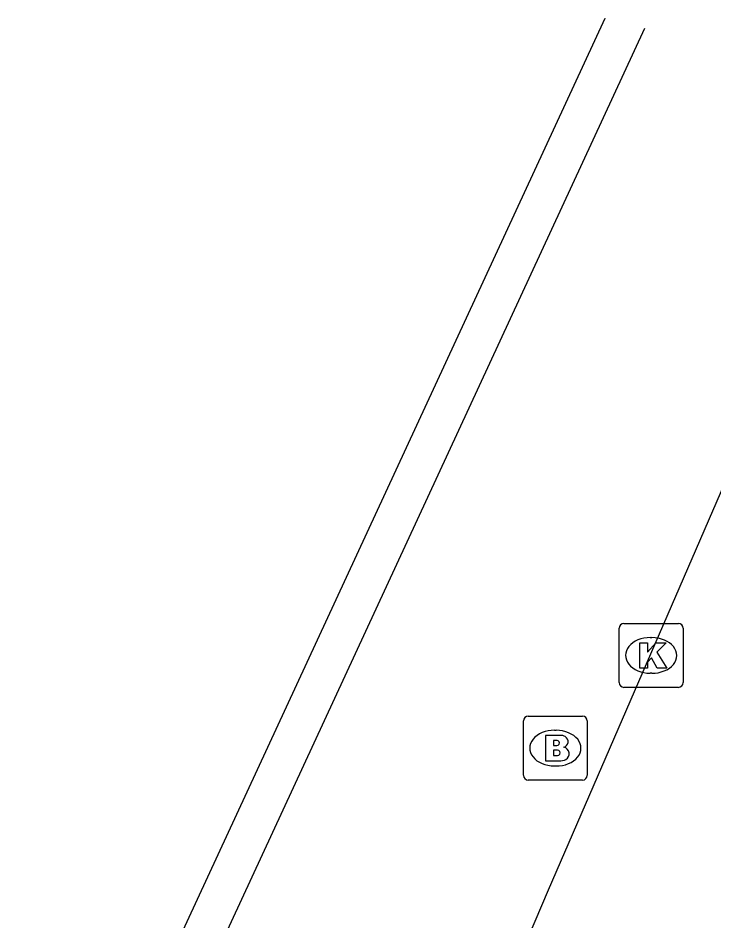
# Model space of a CAD drawing. Extents: x 161771 to 163125, y 382479 to 383177.
# Drawn here: x 161839 to 161849.91, y 383163.26 to 383177.41 of the extents above; entities that cross this region are included whole.
import ezdxf

# ---------------------------------------------------------------- set-up
doc = ezdxf.new("R2010")
doc.units = 0
for name, color, linetype in [('IMGEO_Brandkraan', 7, 'Continuous'), ('IMGEO_Fietspad_gesloten', 7, 'Continuous'), ('IMGEO_Kademuur', 7, 'Continuous'), ('IMGEO_Kolk', 7, 'Continuous')]:
    doc.layers.add(name, color=color, linetype=linetype)

msp = doc.modelspace()

# ---------------------------------------------------------------- linework, layer by layer
at = {"layer": 'IMGEO_Brandkraan'}
for p, q in [((161846.92, 383165.543), (161846.92, 383166.395)), ((161846.995, 383166.469), (161847.847, 383166.469)), ((161847.921, 383166.395), (161847.921, 383165.543)), ((161847.408, 383166.249), (161847.433, 383166.249)), ((161847.431, 383165.689), (161847.406, 383165.689)), ((161847.847, 383165.469), (161846.995, 383165.469))]:
    msp.add_line(p, q, dxfattribs=at)
for points in [[(161846.92, 383165.543), (161846.92, 383166.395)], [(161846.995, 383166.469), (161847.847, 383166.469)], [(161847.921, 383166.395), (161847.921, 383165.543)], [(161847.268, 383166.169), (161847.268, 383165.769), (161847.481, 383165.769)], [(161847.499, 383166.169), (161847.268, 383166.169)], [(161847.447, 383166.088), (161847.393, 383166.088), (161847.393, 383166.012)], [(161847.393, 383166.012), (161847.446, 383166.012)], [(161847.455, 383165.936), (161847.393, 383165.936), (161847.393, 383165.855)], [(161847.393, 383165.855), (161847.455, 383165.855)], [(161847.847, 383165.469), (161846.995, 383165.469)]]:
    msp.add_lwpolyline(points, dxfattribs=at)
for centre, radius, start, end in [((161846.997, 383166.393), 0.0765, 91.552, 178.448), ((161846.997, 383166.393), 0.0765, 91.552, 178.448), ((161847.845, 383166.393), 0.0765, 1.552, 88.448), ((161847.845, 383166.393), 0.0765, 1.552, 88.448), ((161847.448, 383166.05), 0.0379, 267.8285, 90.9355), ((161847.503, 383166.024), 0.145, 59.4692, 91.5367), ((161847.528, 383166.071), 0.0922, 285.5137, 58.1501), ((161847.456, 383165.895), 0.0404, 269.8759, 90.5077), ((161847.533, 383165.879), 0.105, 301.3115, 78.989), ((161847.487, 383166.02), 0.251, 268.6676, 293.5347), ((161846.997, 383165.545), 0.0765, 181.552, 268.448), ((161846.997, 383165.545), 0.0765, 181.552, 268.448), ((161847.845, 383165.545), 0.0765, 271.552, 358.448), ((161847.845, 383165.545), 0.0765, 271.552, 358.448)]:
    msp.add_arc(centre, radius, start, end, dxfattribs=at)
for centre, major_axis, ratio, start_param, end_param in [((161847.407, 383165.969), (-0.387, 0.002), 0.722429, 4.712389, 7.853982), ((161847.432, 383165.969), (-0.39, 0.002), 0.717154, 1.570796, 4.712389)]:
    msp.add_ellipse(centre, major_axis=major_axis, ratio=ratio, start_param=start_param, end_param=end_param, dxfattribs=at)
at = {"layer": 'IMGEO_Fietspad_gesloten'}
msp.add_lwpolyline([(161852.715, 383176.208), (161852.715, 383176.208), (161847.31, 383163.743), (161846.264, 383161.291), (161846.152, 383161.028)], dxfattribs=at)
at = {"layer": 'IMGEO_Kademuur'}
for points in [[(161839.61, 383159.854), (161839.002, 383160.143), (161839.275, 383160.691), (161840.257, 383160.241), (161848.202, 383177.405), (161848.202, 383177.405)], [(161848.819, 383177.242), (161840.561, 383159.401), (161839.61, 383159.854)]]:
    msp.add_lwpolyline(points, dxfattribs=at)
at = {"layer": 'IMGEO_Kolk'}
for p, q in [((161848.496, 383167.921), (161849.348, 383167.921)), ((161848.421, 383166.995), (161848.421, 383167.847)), ((161849.422, 383167.847), (161849.422, 383166.995)), ((161848.909, 383167.701), (161848.934, 383167.701)), ((161848.932, 383167.141), (161848.907, 383167.141)), ((161849.348, 383166.921), (161848.496, 383166.921))]:
    msp.add_line(p, q, dxfattribs=at)
for points in [[(161848.496, 383167.921), (161849.348, 383167.921)], [(161848.421, 383166.995), (161848.421, 383167.847)], [(161849.422, 383167.847), (161849.422, 383166.995)], [(161848.742, 383167.621), (161848.865, 383167.621), (161848.865, 383167.47), (161848.995, 383167.621), (161849.159, 383167.621), (161849.013, 383167.47), (161849.166, 383167.221), (161849.014, 383167.221), (161848.929, 383167.385), (161848.865, 383167.318), (161848.865, 383167.221), (161848.742, 383167.221), (161848.742, 383167.621)], [(161849.348, 383166.921), (161848.496, 383166.921)]]:
    msp.add_lwpolyline(points, dxfattribs=at)
for centre, start, end in [((161848.498, 383167.845), 91.552, 178.448), ((161848.498, 383167.845), 91.552, 178.448), ((161849.346, 383167.845), 1.552, 88.448), ((161849.346, 383167.845), 1.552, 88.448), ((161848.498, 383166.997), 181.552, 268.448), ((161848.498, 383166.997), 181.552, 268.448), ((161849.346, 383166.997), 271.552, 358.448), ((161849.346, 383166.997), 271.552, 358.448)]:
    msp.add_arc(centre, 0.0765, start, end, dxfattribs=at)
for centre, major_axis, ratio, start_param, end_param in [((161848.908, 383167.421), (-0.387, 0.002), 0.722429, 4.712389, 7.853982), ((161848.933, 383167.421), (-0.39, 0.002), 0.717154, 1.570796, 4.712389)]:
    msp.add_ellipse(centre, major_axis=major_axis, ratio=ratio, start_param=start_param, end_param=end_param, dxfattribs=at)

doc.saveas('drawing.dxf')
